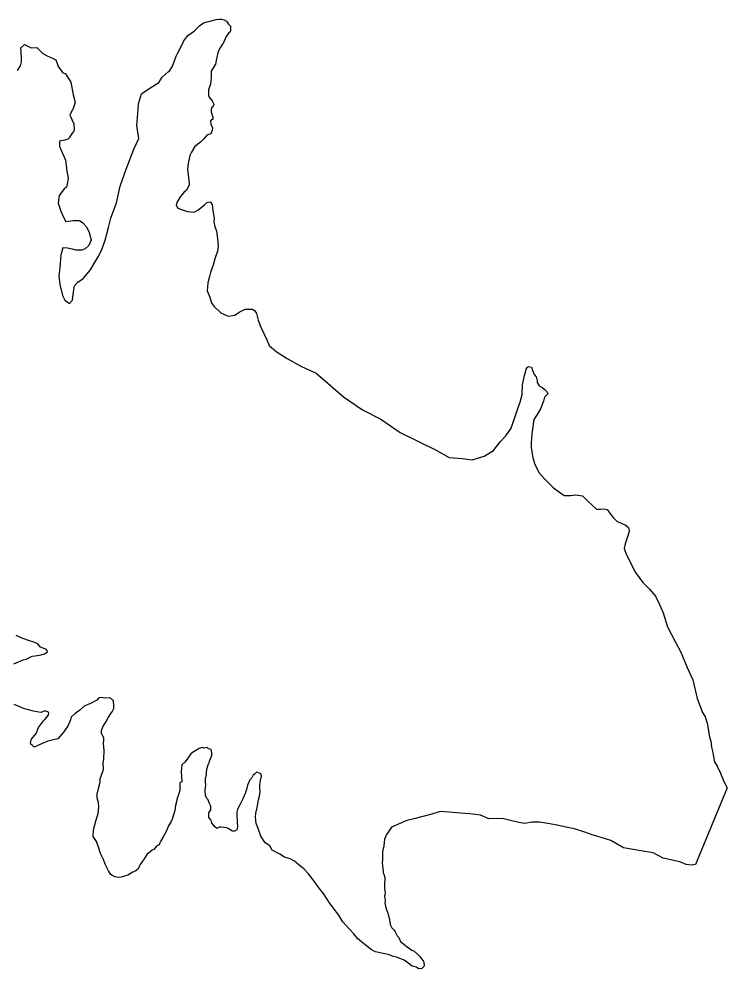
# Model space of a CAD drawing. Extents: x -939622 to -934245, y 1383184 to 1385301.
# Drawn here: x -936372.34 to -936364.06, y 1384292.77 to 1384303.87 of the extents above; entities that cross this region are included whole.
import ezdxf

# ---------------------------------------------------------------- set-up
doc = ezdxf.new("R2010")
doc.units = 0
doc.layers.add('Level 9', color=7, linetype='Continuous')

msp = doc.modelspace()

# ---------------------------------------------------------------- linework, layer by layer
at = {"layer": 'Level 9'}
for points in [[(-936370.544, 1384303.322), (-936370.518, 1384303.397), (-936370.501, 1384303.439), (-936370.477, 1384303.488), (-936370.443, 1384303.554), (-936370.411, 1384303.618), (-936370.364, 1384303.682), (-936370.287, 1384303.737), (-936370.228, 1384303.795), (-936370.181, 1384303.829), (-936370.139, 1384303.841), (-936370.092, 1384303.854), (-936370.035, 1384303.87), (-936369.996, 1384303.874), (-936369.969, 1384303.874), (-936369.939, 1384303.866), (-936369.912, 1384303.848), (-936369.887, 1384303.813), (-936369.866, 1384303.789), (-936369.866, 1384303.759), (-936369.865, 1384303.741), (-936369.868, 1384303.726), (-936369.886, 1384303.714), (-936369.915, 1384303.671), (-936369.956, 1384303.58), (-936369.959, 1384303.58), (-936369.961, 1384303.577), (-936369.988, 1384303.538), (-936370.008, 1384303.496), (-936370.028, 1384303.408), (-936370.039, 1384303.345), (-936370.091, 1384303.263), (-936370.09, 1384303.191), (-936370.101, 1384303.113), (-936370.123, 1384303.044), (-936370.122, 1384302.978), (-936370.113, 1384302.96), (-936370.08, 1384302.918), (-936370.061, 1384302.88), (-936370.072, 1384302.849), (-936370.084, 1384302.843), (-936370.093, 1384302.816), (-936370.092, 1384302.789), (-936370.073, 1384302.726), (-936370.073, 1384302.702), (-936370.1, 1384302.684), (-936370.096, 1384302.645), (-936370.077, 1384302.603), (-936370.08, 1384302.57), (-936370.097, 1384302.531), (-936370.142, 1384302.515), (-936370.177, 1384302.473), (-936370.218, 1384302.433), (-936370.283, 1384302.384), (-936370.321, 1384302.317), (-936370.341, 1384302.278), (-936370.35, 1384302.239), (-936370.361, 1384302.185), (-936370.369, 1384302.115), (-936370.365, 1384302.082), (-936370.358, 1384302.017), (-936370.348, 1384301.951), (-936370.348, 1384301.93), (-936370.38, 1384301.872), (-936370.412, 1384301.845), (-936370.453, 1384301.796), (-936370.494, 1384301.729), (-936370.5, 1384301.693), (-936370.481, 1384301.661), (-936370.427, 1384301.643), (-936370.367, 1384301.623), (-936370.289, 1384301.616), (-936370.247, 1384301.64), (-936370.212, 1384301.665), (-936370.171, 1384301.702), (-936370.144, 1384301.729), (-936370.105, 1384301.736), (-936370.078, 1384301.706), (-936370.074, 1384301.631), (-936370.055, 1384301.548), (-936370.06, 1384301.502), (-936370.05, 1384301.446), (-936370.028, 1384301.392), (-936370.021, 1384301.335), (-936370.018, 1384301.305), (-936370.01, 1384301.218), (-936370.018, 1384301.161), (-936370.05, 1384301.071), (-936370.067, 1384300.995), (-936370.098, 1384300.911), (-936370.112, 1384300.863), (-936370.132, 1384300.79), (-936370.14, 1384300.697), (-936370.109, 1384300.623), (-936370.087, 1384300.557), (-936370.059, 1384300.515), (-936369.98, 1384300.439), (-936369.893, 1384300.398), (-936369.815, 1384300.411), (-936369.765, 1384300.445), (-936369.694, 1384300.482)], [(-936372.358, 1384303.271), (-936372.323, 1384303.328), (-936372.309, 1384303.374), (-936372.31, 1384303.413), (-936372.314, 1384303.488), (-936372.318, 1384303.539), (-936372.276, 1384303.575), (-936372.198, 1384303.538), (-936372.132, 1384303.542), (-936372.087, 1384303.497), (-936372.059, 1384303.471), (-936372.008, 1384303.442), (-936371.939, 1384303.413), (-936371.909, 1384303.398), (-936371.877, 1384303.312), (-936371.853, 1384303.282), (-936371.831, 1384303.247), (-936371.795, 1384303.232), (-936371.734, 1384303.134), (-936371.705, 1384302.988), (-936371.682, 1384302.898), (-936371.711, 1384302.816), (-936371.717, 1384302.807), (-936371.746, 1384302.75), (-936371.699, 1384302.649), (-936371.695, 1384302.58), (-936371.698, 1384302.562), (-936371.718, 1384302.54), (-936371.753, 1384302.486), (-936371.768, 1384302.47), (-936371.801, 1384302.458), (-936371.866, 1384302.445), (-936371.866, 1384302.43), (-936371.866, 1384302.415), (-936371.866, 1384302.388), (-936371.859, 1384302.367), (-936371.834, 1384302.313)], [(-936370.705, 1384303.133), (-936370.664, 1384303.194), (-936370.596, 1384303.255), (-936370.573, 1384303.273), (-936370.544, 1384303.322)], [(-936371.834, 1384302.313), (-936371.816, 1384302.272), (-936371.797, 1384302.224), (-936371.787, 1384302.161), (-936371.78, 1384302.092), (-936371.767, 1384302.035), (-936371.764, 1384302.008), (-936371.766, 1384301.987), (-936371.783, 1384301.906), (-936371.807, 1384301.894), (-936371.868, 1384301.812), (-936371.879, 1384301.719), (-936371.85, 1384301.629), (-936371.822, 1384301.566), (-936371.792, 1384301.507), (-936371.705, 1384301.517), (-936371.636, 1384301.519), (-936371.624, 1384301.513), (-936371.591, 1384301.492), (-936371.551, 1384301.445), (-936371.517, 1384301.376), (-936371.495, 1384301.293), (-936371.521, 1384301.226), (-936371.565, 1384301.187), (-936371.604, 1384301.171), (-936371.676, 1384301.173), (-936371.712, 1384301.181), (-936371.772, 1384301.195), (-936371.826, 1384301.2), (-936371.851, 1384301.113), (-936371.861, 1384300.963), (-936371.874, 1384300.87), (-936371.861, 1384300.768), (-936371.832, 1384300.642), (-936371.801, 1384300.586), (-936371.749, 1384300.548), (-936371.714, 1384300.587), (-936371.701, 1384300.683), (-936371.69, 1384300.753), (-936371.652, 1384300.798), (-936371.587, 1384300.841), (-936371.501, 1384300.942), (-936371.461, 1384301.017), (-936371.414, 1384301.093), (-936371.373, 1384301.169), (-936371.331, 1384301.29), (-936371.294, 1384301.437), (-936371.266, 1384301.546), (-936371.197, 1384301.724), (-936371.155, 1384301.919), (-936371.087, 1384302.119), (-936370.995, 1384302.351), (-936370.937, 1384302.478), (-936370.96, 1384302.628), (-936370.945, 1384302.817), (-936370.943, 1384302.883), (-936370.906, 1384302.998), (-936370.841, 1384303.047), (-936370.705, 1384303.133)], [(-936369.694, 1384300.482), (-936369.61, 1384300.481), (-936369.58, 1384300.463), (-936369.561, 1384300.431), (-936369.542, 1384300.353), (-936369.511, 1384300.272), (-936369.44, 1384300.124), (-936369.415, 1384300.055), (-936369.33, 1384299.987), (-936369.203, 1384299.905), (-936369.037, 1384299.812), (-936368.862, 1384299.731), (-936368.695, 1384299.587), (-936368.544, 1384299.457), (-936368.323, 1384299.305), (-936368.106, 1384299.194), (-936367.882, 1384299.039), (-936367.46, 1384298.833), (-936367.309, 1384298.745), (-936367.153, 1384298.736), (-936367.039, 1384298.72), (-936366.9, 1384298.761), (-936366.79, 1384298.829), (-936366.711, 1384298.929), (-936366.646, 1384298.999), (-936366.582, 1384299.09), (-936366.528, 1384299.25), (-936366.499, 1384299.344), (-936366.479, 1384299.395), (-936366.456, 1384299.482), (-936366.449, 1384299.597), (-936366.438, 1384299.651), (-936366.427, 1384299.705), (-936366.41, 1384299.759), (-936366.407, 1384299.78), (-936366.393, 1384299.802), (-936366.381, 1384299.811), (-936366.345, 1384299.802), (-936366.335, 1384299.764), (-936366.323, 1384299.737), (-936366.314, 1384299.719), (-936366.292, 1384299.689), (-936366.28, 1384299.644), (-936366.279, 1384299.623), (-936366.255, 1384299.585), (-936366.221, 1384299.564), (-936366.188, 1384299.541), (-936366.167, 1384299.52), (-936366.155, 1384299.49), (-936366.193, 1384299.451), (-936366.204, 1384299.406), (-936366.241, 1384299.315), (-936366.279, 1384299.251), (-936366.32, 1384299.191), (-936366.339, 1384299.052), (-936366.341, 1384299.022), (-936366.349, 1384298.914), (-936366.348, 1384298.869), (-936366.334, 1384298.761), (-936366.309, 1384298.675), (-936366.259, 1384298.571), (-936366.192, 1384298.497), (-936366.089, 1384298.393), (-936365.965, 1384298.302), (-936365.89, 1384298.304), (-936365.828, 1384298.311), (-936365.75, 1384298.297), (-936365.686, 1384298.235), (-936365.586, 1384298.144), (-936365.538, 1384298.144), (-936365.502, 1384298.148), (-936365.46, 1384298.137), (-936365.435, 1384298.101), (-936365.39, 1384298.045), (-936365.347, 1384298.001), (-936365.287, 1384297.975), (-936365.251, 1384297.96), (-936365.214, 1384297.934), (-936365.208, 1384297.916), (-936365.205, 1384297.883), (-936365.227, 1384297.808), (-936365.25, 1384297.738), (-936365.261, 1384297.681), (-936365.239, 1384297.615), (-936365.128, 1384297.404), (-936365.043, 1384297.286), (-936364.964, 1384297.209), (-936364.896, 1384297.126), (-936364.85, 1384297.028), (-936364.807, 1384296.932), (-936364.753, 1384296.768), (-936364.663, 1384296.587), (-936364.599, 1384296.471), (-936364.524, 1384296.292), (-936364.459, 1384296.149), (-936364.408, 1384295.928), (-936364.345, 1384295.764), (-936364.315, 1384295.713), (-936364.292, 1384295.639), (-936364.27, 1384295.528), (-936364.263, 1384295.477)], [(-936372.4, 1384296.336), (-936372.29, 1384296.38), (-936372.254, 1384296.39), (-936372.186, 1384296.424), (-936372.15, 1384296.428), (-936372.078, 1384296.441), (-936372.04, 1384296.45), (-936372.028, 1384296.46), (-936372.007, 1384296.475), (-936372.017, 1384296.502), (-936372.089, 1384296.531), (-936372.119, 1384296.569), (-936372.167, 1384296.586), (-936372.216, 1384296.603), (-936372.294, 1384296.632), (-936372.372, 1384296.667)], [(-936372.199, 1384295.395), (-936372.206, 1384295.416), (-936372.191, 1384295.455), (-936372.138, 1384295.519), (-936372.11, 1384295.588), (-936372.054, 1384295.667), (-936372.036, 1384295.685), (-936371.992, 1384295.734), (-936371.99, 1384295.767), (-936372.032, 1384295.784), (-936372.083, 1384295.766), (-936372.169, 1384295.779), (-936372.287, 1384295.813), (-936372.308, 1384295.825), (-936372.395, 1384295.859)], [(-936370.083, 1384295.294), (-936370.09, 1384295.333), (-936370.123, 1384295.342), (-936370.138, 1384295.354), (-936370.174, 1384295.35), (-936370.195, 1384295.356), (-936370.23, 1384295.346), (-936370.31, 1384295.297), (-936370.328, 1384295.281), (-936370.366, 1384295.23), (-936370.395, 1384295.19), (-936370.434, 1384295.154), (-936370.444, 1384295.075), (-936370.434, 1384294.956), (-936370.457, 1384294.943), (-936370.459, 1384294.853), (-936370.493, 1384294.748), (-936370.496, 1384294.721), (-936370.507, 1384294.678), (-936370.515, 1384294.621), (-936370.546, 1384294.516), (-936370.561, 1384294.491), (-936370.59, 1384294.44), (-936370.616, 1384294.374), (-936370.656, 1384294.304), (-936370.683, 1384294.255), (-936370.691, 1384294.24), (-936370.7, 1384294.219), (-936370.73, 1384294.201), (-936370.762, 1384294.164), (-936370.78, 1384294.155), (-936370.845, 1384294.103), (-936370.874, 1384294.054), (-936370.903, 1384294.015), (-936370.921, 1384293.988), (-936370.932, 1384293.966), (-936370.947, 1384293.939), (-936370.973, 1384293.915), (-936371.009, 1384293.899), (-936371.065, 1384293.862), (-936371.145, 1384293.84), (-936371.181, 1384293.836), (-936371.214, 1384293.842), (-936371.235, 1384293.85), (-936371.266, 1384293.871), (-936371.293, 1384293.915), (-936371.33, 1384293.99), (-936371.352, 1384294.046), (-936371.386, 1384294.115), (-936371.408, 1384294.19), (-936371.433, 1384294.255), (-936371.47, 1384294.315), (-936371.468, 1384294.393), (-936371.437, 1384294.51), (-936371.412, 1384294.585), (-936371.407, 1384294.658), (-936371.408, 1384294.712), (-936371.426, 1384294.765), (-936371.424, 1384294.81), (-936371.41, 1384294.877), (-936371.388, 1384294.952), (-936371.388, 1384294.988), (-936371.36, 1384295.075), (-936371.351, 1384295.103), (-936371.355, 1384295.177), (-936371.347, 1384295.217), (-936371.343, 1384295.325), (-936371.35, 1384295.397), (-936371.345, 1384295.451), (-936371.345, 1384295.466), (-936371.376, 1384295.522), (-936371.373, 1384295.555), (-936371.359, 1384295.597), (-936371.318, 1384295.658), (-936371.292, 1384295.71), (-936371.266, 1384295.752), (-936371.248, 1384295.773), (-936371.231, 1384295.813), (-936371.228, 1384295.843), (-936371.235, 1384295.903), (-936371.272, 1384295.935), (-936371.334, 1384295.931), (-936371.373, 1384295.939), (-936371.406, 1384295.936), (-936371.43, 1384295.908), (-936371.501, 1384295.871), (-936371.575, 1384295.84), (-936371.628, 1384295.791), (-936371.684, 1384295.748), (-936371.729, 1384295.711), (-936371.737, 1384295.678), (-936371.763, 1384295.612), (-936371.816, 1384295.539), (-936371.886, 1384295.457), (-936372.002, 1384295.428), (-936372.074, 1384295.4), (-936372.118, 1384295.381), (-936372.151, 1384295.362), (-936372.166, 1384295.365), (-936372.181, 1384295.38), (-936372.199, 1384295.395)], [(-936364.263, 1384295.477), (-936364.25, 1384295.429), (-936364.24, 1384295.361), (-936364.23, 1384295.313), (-936364.204, 1384295.19), (-936364.174, 1384295.137), (-936364.136, 1384295.056), (-936364.105, 1384294.979), (-936364.071, 1384294.913), (-936364.059, 1384294.886), (-936364.427, 1384293.989), (-936364.475, 1384293.979), (-936364.535, 1384293.988), (-936364.61, 1384294.019), (-936364.805, 1384294.061), (-936364.923, 1384294.125), (-936365.067, 1384294.147), (-936365.268, 1384294.182), (-936365.416, 1384294.267), (-936365.569, 1384294.316), (-936365.635, 1384294.335), (-936365.72, 1384294.367), (-936365.843, 1384294.404), (-936365.924, 1384294.421), (-936366.047, 1384294.446), (-936366.155, 1384294.468), (-936366.251, 1384294.481), (-936366.341, 1384294.483), (-936366.424, 1384294.466), (-936366.493, 1384294.48), (-936366.574, 1384294.497), (-936366.667, 1384294.523), (-936366.739, 1384294.524), (-936366.844, 1384294.523), (-936366.943, 1384294.563), (-936367.066, 1384294.579), (-936367.177, 1384294.589), (-936367.308, 1384294.599), (-936367.413, 1384294.609), (-936367.511, 1384294.578), (-936367.616, 1384294.549), (-936367.723, 1384294.523), (-936367.803, 1384294.501), (-936367.892, 1384294.463), (-936367.982, 1384294.426), (-936368.014, 1384294.377), (-936368.04, 1384294.338), (-936368.066, 1384294.283), (-936368.074, 1384294.208), (-936368.088, 1384294.139), (-936368.087, 1384294.088), (-936368.089, 1384294.043), (-936368.092, 1384294.007), (-936368.081, 1384293.905), (-936368.081, 1384293.896), (-936368.081, 1384293.89), (-936368.074, 1384293.875), (-936368.062, 1384293.837), (-936368.063, 1384293.746), (-936368.066, 1384293.71), (-936368.062, 1384293.683), (-936368.056, 1384293.645), (-936368.064, 1384293.617), (-936368.058, 1384293.57), (-936368.06, 1384293.539), (-936368.051, 1384293.501), (-936368.041, 1384293.459), (-936368.028, 1384293.429), (-936368.019, 1384293.393), (-936368.006, 1384293.339), (-936367.999, 1384293.288), (-936367.978, 1384293.247), (-936367.953, 1384293.22), (-936367.941, 1384293.199), (-936367.916, 1384293.155), (-936367.898, 1384293.134), (-936367.879, 1384293.089), (-936367.801, 1384293.025), (-936367.743, 1384292.987), (-936367.719, 1384292.975), (-936367.677, 1384292.94), (-936367.649, 1384292.91), (-936367.631, 1384292.883), (-936367.613, 1384292.86), (-936367.607, 1384292.857), (-936367.6, 1384292.815), (-936367.606, 1384292.797), (-936367.626, 1384292.77), (-936367.668, 1384292.766), (-936367.689, 1384292.787), (-936367.749, 1384292.804), (-936367.773, 1384292.824), (-936367.786, 1384292.836), (-936367.834, 1384292.871), (-936367.873, 1384292.886), (-936367.924, 1384292.903), (-936367.96, 1384292.911), (-936368.011, 1384292.931), (-936368.042, 1384292.94), (-936368.081, 1384292.948), (-936368.168, 1384292.965)], [(-936368.168, 1384292.965), (-936368.216, 1384292.991), (-936368.289, 1384293.05), (-936368.334, 1384293.082), (-936368.379, 1384293.123), (-936368.425, 1384293.179), (-936368.474, 1384293.23), (-936368.556, 1384293.321), (-936368.599, 1384293.396), (-936368.663, 1384293.482), (-936368.706, 1384293.541), (-936368.777, 1384293.648), (-936368.828, 1384293.71), (-936368.887, 1384293.793), (-936368.948, 1384293.873), (-936369.009, 1384293.938), (-936369.063, 1384293.979), (-936369.118, 1384294.026), (-936369.169, 1384294.055), (-936369.232, 1384294.072), (-936369.289, 1384294.107), (-936369.377, 1384294.157), (-936369.405, 1384294.207), (-936369.459, 1384294.243), (-936369.511, 1384294.32), (-936369.54, 1384294.409), (-936369.564, 1384294.466), (-936369.575, 1384294.541), (-936369.569, 1384294.589), (-936369.555, 1384294.655), (-936369.539, 1384294.745), (-936369.525, 1384294.785), (-936369.519, 1384294.836), (-936369.523, 1384294.89), (-936369.524, 1384294.917), (-936369.518, 1384294.947), (-936369.516, 1384294.971), (-936369.504, 1384295.022), (-936369.511, 1384295.046), (-936369.544, 1384295.063), (-936369.562, 1384295.066), (-936369.591, 1384295.038), (-936369.6, 1384295.041), (-936369.603, 1384295.026), (-936369.615, 1384295.002), (-936369.638, 1384294.978), (-936369.667, 1384294.914), (-936369.678, 1384294.866), (-936369.693, 1384294.818), (-936369.722, 1384294.754), (-936369.742, 1384294.718), (-936369.765, 1384294.67), (-936369.782, 1384294.633), (-936369.791, 1384294.603), (-936369.793, 1384294.561), (-936369.789, 1384294.504), (-936369.789, 1384294.483), (-936369.786, 1384294.468), (-936369.782, 1384294.447), (-936369.785, 1384294.435), (-936369.785, 1384294.426), (-936369.791, 1384294.393), (-936369.793, 1384294.393), (-936369.817, 1384294.378), (-936369.829, 1384294.377), (-936369.844, 1384294.377), (-936369.856, 1384294.386), (-936369.883, 1384294.404), (-936369.91, 1384294.415), (-936369.914, 1384294.418), (-936369.973, 1384294.423), (-936369.997, 1384294.423), (-936370.027, 1384294.41), (-936370.054, 1384294.434), (-936370.082, 1384294.475), (-936370.091, 1384294.505), (-936370.1, 1384294.514), (-936370.119, 1384294.538), (-936370.117, 1384294.595), (-936370.096, 1384294.625), (-936370.097, 1384294.649), (-936370.097, 1384294.67), (-936370.106, 1384294.694), (-936370.119, 1384294.721), (-936370.125, 1384294.742), (-936370.137, 1384294.756), (-936370.159, 1384294.789), (-936370.163, 1384294.852), (-936370.155, 1384294.921), (-936370.158, 1384294.954), (-936370.156, 1384294.999), (-936370.148, 1384295.038), (-936370.145, 1384295.068), (-936370.143, 1384295.092), (-936370.143, 1384295.101), (-936370.123, 1384295.165), (-936370.12, 1384295.168), (-936370.109, 1384295.207), (-936370.083, 1384295.261), (-936370.083, 1384295.264), (-936370.083, 1384295.294)]]:
    msp.add_lwpolyline(points, dxfattribs=at)

doc.saveas('drawing.dxf')
